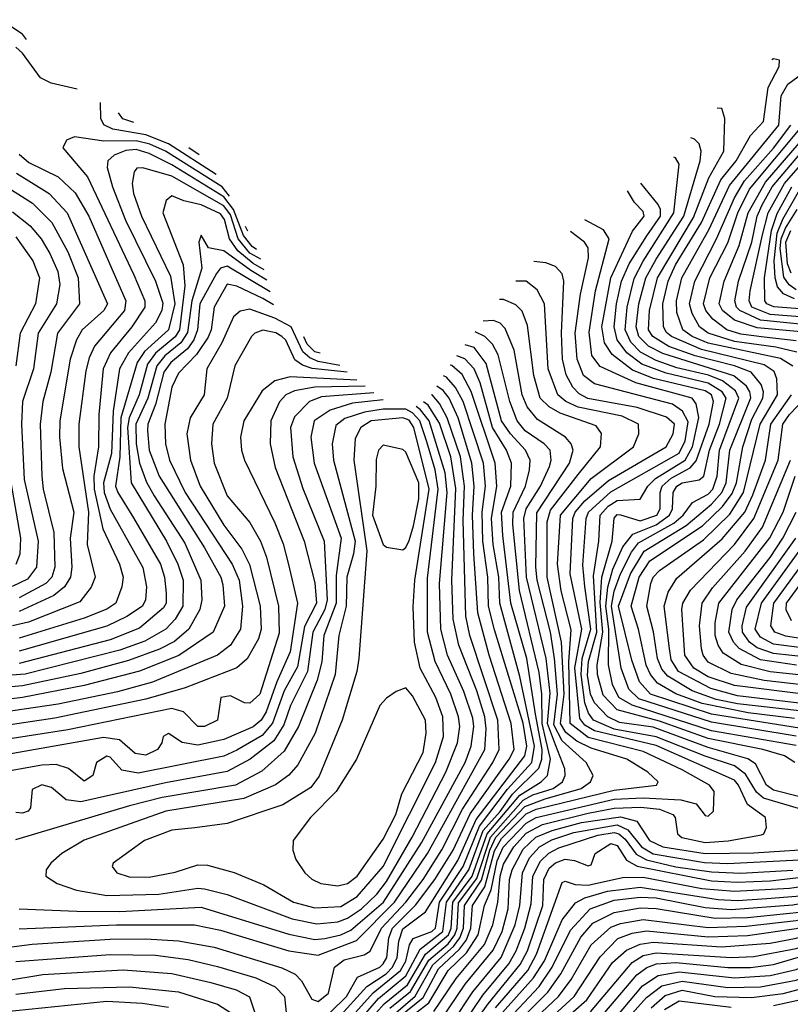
# Model space of a CAD drawing. Extents: x 501367 to 657802, y 482273 to 547541.
# Tile 565 of 656: x 586387 to 588757, y 539591 to 542619. Entities that reach past the tile are written whole.
import ezdxf

# ---------------------------------------------------------------- set-up
doc = ezdxf.new("R2010")
doc.units = 0

msp = doc.modelspace()

# ---------------------------------------------------------------- linework, layer by layer
at = {"layer": '0CON20XD'}
for points in [[(586407.7, 542557.8), (586395.5, 542575), (586329.2, 542619.2)], [(586563.5, 542405.5), (586484, 542424), (586450.4, 542440.4), (586395, 542516.7), (586375, 542534.8)], [(588785, 540493.9), (588595, 540515.1), (588528.8, 540528.8), (588455.4, 540555.4), (588380.1, 540600.1), (588361.6, 540621.6), (588348.2, 540655), (588336, 540736), (588315.9, 540815), (588327.7, 540885), (588335.7, 540905), (588354.8, 540925), (588490.1, 541019.9), (588571.4, 541098.6), (588613.1, 541165), (588664.5, 541375), (588717.3, 541465), (588715.7, 541515), (588707.3, 541537.3), (588677.1, 541557.2), (588484, 541605), (588391.5, 541645), (588376.7, 541656.7), (588367.2, 541675), (588365.5, 541745), (588381.2, 541815), (588403.9, 541865), (588484.3, 541995.7), (588543.6, 542126.4), (588590.1, 542185), (588635, 542263.1), (588675, 542305.7), (588689, 542411), (588723.3, 542475), (588724, 542495), (588705, 542498.4), (588700.5, 542496.2)], [(588765, 541553.1), (588727, 541577), (588505, 541624.8), (588454.9, 541644.9), (588426.3, 541665), (588408.4, 541718.4), (588406.9, 541755), (588423.3, 541825), (588470.5, 541909.5), (588506.9, 541973.1), (588570.5, 542109.5), (588721.5, 542295), (588729.3, 542385), (588749.3, 542420.7), (588796.1, 542455)], [(586991.3, 542142.6), (586845, 542237.8), (586775, 542264.7), (586715, 542275.8), (586672.9, 542282.9), (586645.8, 542295.8), (586636, 542315), (586635.7, 542364.4)], [(588770.4, 540470.4), (588627.6, 540487.6), (588486, 540516), (588405, 540545.6), (588348.6, 540578.6), (588327.4, 540605), (588314.2, 540634.2), (588290, 540745), (588267.8, 540815), (588292.4, 540905), (588325, 540954.6), (588487.3, 541062.7), (588548.5, 541121.5), (588578.3, 541161.6), (588591.7, 541195), (588610.8, 541305), (588639.3, 541390.7), (588672.8, 541455), (588674.5, 541475), (588667.5, 541497.5), (588636.7, 541535), (588585.8, 541555), (588464.9, 541585.1), (588384, 541614), (588333.9, 541645), (588320.9, 541665), (588324.2, 541725), (588348.5, 541825), (588459.4, 542010.6), (588507, 542133), (588552.3, 542215), (588555.3, 542315.3), (588546.4, 542346.4), (588532.4, 542347.1)], [(586738, 542302.7), (586704.2, 542314.2), (586690.9, 542332.8)], [(588776.9, 541596.9), (588712.3, 541612.3), (588585, 541629.7), (588504.4, 541655), (588478.2, 541675), (588455.1, 541715.1), (588447.2, 541745), (588463, 541815), (588530.4, 541945), (588585, 542071.6), (588616, 542124), (588705, 542223.8), (588758.3, 542295)], [(588775, 541631.7), (588677.2, 541642.8), (588605, 541651.7), (588561.7, 541665), (588518.4, 541698.4), (588496.8, 541725), (588489.7, 541745), (588510, 541825), (588565, 541933.4), (588595.6, 542025), (588631.6, 542098.4), (588787.2, 542285)], [(588789.6, 541659.6), (588655, 541671.2), (588585, 541695.1), (588548.7, 541725), (588537.9, 541745), (588553.2, 541815), (588600, 541925), (588627.3, 542025), (588680.6, 542119.4), (588842.8, 542307.2)], [(588865, 541698.9), (588695, 541712.9), (588639.1, 541735), (588630.3, 541755), (588633.6, 541785), (588672, 541958), (588689, 542025), (588739.6, 542115), (588900.3, 542299.7)], [(587032.5, 542076.5), (587009.7, 542105), (586835.7, 542215), (586786.7, 542236.7), (586745, 542247), (586646.1, 542246.1), (586555, 542259.4), (586531.3, 542248.7), (586520, 542225), (586595.8, 542135.8), (586737.9, 541835), (586771.6, 541755), (586772.2, 541735), (586732, 541675), (586666.6, 541595), (586643.8, 541545), (586630.7, 541405), (586629.1, 541305), (586615.1, 541215), (586615.8, 541175), (586642.9, 541052.9), (586693.4, 540945), (586705.2, 540905), (586700.8, 540875), (586682.2, 540825), (586655, 540806), (586585, 540779), (586385, 540717.5)], [(588785, 540439.9), (588515, 540483.5), (588326.8, 540545), (588292.9, 540582.9), (588269.3, 540649.3), (588228.7, 540815), (588265.4, 540915), (588307.4, 540985), (588436.8, 541063.2), (588515, 541129.2), (588547, 541165), (588560.2, 541195), (588571.5, 541295), (588635.7, 541455.7), (588633.1, 541475), (588622.5, 541492.4), (588583.5, 541523.5), (588365, 541592.1), (588320.8, 541615), (588291.5, 541645), (588282.9, 541675), (588291.1, 541745), (588313.2, 541825), (588345, 541883.1), (588430, 542015), (588479.6, 542185), (588482.5, 542215), (588477, 542237), (588462.2, 542252.2), (588451.3, 542255.4)], [(588838, 541678), (588665.2, 541695.2), (588601.7, 541725), (588591.5, 541735), (588586.4, 541755), (588598.1, 541815), (588638.3, 541935), (588654.8, 542015), (588670.4, 542049.6), (588701.2, 542105), (588831.3, 542258.7)], [(587115.3, 541912.2), (587101.4, 541921.4), (587075.4, 541955.4), (587044.1, 542035), (587015, 542074), (586855, 542173.1), (586785, 542208.1), (586745, 542219.9), (586713.5, 542216.5), (586677.1, 542202.9), (586657.6, 542185), (586656.4, 542165), (586671.8, 542105), (586712.2, 542002.2), (586805, 541814.7), (586827.3, 541747.3), (586824.2, 541725), (586805, 541687.2), (586721.4, 541595), (586693.5, 541545), (586674.3, 541415.7), (586669.6, 541285), (586644.8, 541195), (586647, 541165), (586665, 541113.3), (586766.1, 540933.9), (586776.5, 540875), (586773.7, 540835), (586764.2, 540815.8), (586716.4, 540783.6), (586655, 540754.4), (586385, 540677.5)], [(586938.8, 542203.3), (586907.1, 542225.5)], [(586385, 542205.3), (586415, 542179.7), (586505, 542136.2), (586557, 542087), (586599.4, 542015), (586713.7, 541755), (586709.4, 541725), (586617.4, 541615), (586600.5, 541579.5), (586590.7, 541539.3), (586569, 541375), (586568.7, 541305), (586598.6, 541105), (586594.8, 541005), (586618.8, 540905), (586606.2, 540873.8), (586571.7, 540828.3), (586413.5, 540766.5), (586365, 540754.9)], [(588775, 540415.6), (588515, 540458.7), (588290.9, 540530.9), (588260, 540560), (588236.7, 540625), (588206.7, 540815), (588215, 540861.3), (588235, 540914.9), (588268.7, 540981.3), (588290.1, 541009.9), (588399, 541071), (588428.1, 541095), (588456.2, 541133.8), (588505, 541159.9), (588519, 541175), (588531.7, 541215), (588539.7, 541295), (588598.5, 541455), (588588.2, 541478.2), (588548.5, 541508.5), (588506, 541526), (588408.4, 541548.4), (588345, 541570.7), (588296.8, 541596.8), (588267.1, 541627.1), (588249.7, 541665), (588254.9, 541735), (588276.6, 541823.4), (588305, 541876.9), (588398.9, 542025), (588415.6, 542175), (588404, 542194), (588398.9, 542196.2)], [(587128.9, 541882.2), (587095, 541901), (587058.6, 541945), (587035, 542019.5), (587015, 542046.6), (586855, 542137.6), (586765.9, 542164.1), (586747.3, 542162.7), (586738.5, 542151.5), (586732.5, 542115), (586736.8, 542085), (586761.5, 542015), (586850.6, 541830.6), (586864.5, 541745), (586844.2, 541665), (586771.1, 541598.9), (586748.1, 541565), (586698.2, 541395), (586695.2, 541274.8), (586682, 541185), (586688.3, 541165), (586736.8, 541086.8), (586819.9, 540945), (586832.6, 540905), (586837.4, 540855), (586837, 540825), (586829.4, 540810.6), (586755, 540747.7), (586665, 540712.2), (586385, 540639.5)], [(586376.7, 542146.7), (586477.8, 542085), (586532.5, 542025), (586656.9, 541745), (586646, 541725), (586578.5, 541665), (586561.3, 541635), (586542.6, 541575), (586510.3, 541385), (586509.1, 541335), (586518.7, 541238.7), (586553.2, 541105), (586541.7, 541025), (586547.3, 540935), (586543.4, 540905), (586524.6, 540875.4), (586492.1, 540847.9), (586385, 540799.1)], [(588770.3, 541760.3), (588735.8, 541775.8), (588717.8, 541797.8), (588710.1, 541825), (588707.9, 541877.9), (588717, 541963), (588734.1, 542005.9), (588814.6, 542145)], [(586327.7, 542117.7), (586426.1, 542055), (586485.9, 541995.9), (586534.6, 541905), (586566.3, 541825), (586571.2, 541745), (586503.3, 541655), (586482.6, 541535), (586458, 541445), (586449.4, 541375), (586455.1, 541215.1), (586459.4, 541175), (586491.9, 541041.9), (586495.4, 540935), (586485.5, 540905), (586466.8, 540885), (586385, 540841.1)], [(588775, 540386.9), (588515, 540432.4), (588271.1, 540511.1), (588230, 540535), (588209.8, 540575), (588198.1, 540635), (588198.9, 540745), (588189.9, 540815), (588196.2, 540873.8), (588211.1, 540928.9), (588242.4, 540997.6), (588272.7, 541037.3), (588345, 541066), (588385.5, 541095), (588394.5, 541115), (588396.5, 541165), (588407.6, 541185), (588425, 541194.3), (588476.5, 541203.5), (588491.6, 541215), (588508.7, 541295), (588539.1, 541375), (588559.9, 541455), (588547.3, 541475), (588505, 541501.5), (588375, 541531.6), (588300.2, 541560.2), (588254.3, 541594.3), (588224.5, 541635), (588215.4, 541675), (588222.6, 541745), (588238.2, 541815), (588261.2, 541868.8), (588315.9, 541954.1), (588357.6, 542015), (588358.2, 542035), (588351.2, 542051.2), (588296.9, 542116.6)], [(588854.6, 541724.6), (588706.2, 541736.2), (588685.2, 541745), (588679.1, 541755), (588678.2, 541825), (588699, 541971), (588716.8, 542023.2), (588762, 542105)], [(587138.3, 541850.1), (587105, 541869.8), (587058, 541908), (587031.7, 541945), (587017.2, 542005), (587005, 542022), (586945, 542050.3), (586892, 542062), (586855, 542077.9), (586837.1, 542062.9), (586827.5, 542025), (586890, 541865), (586895, 541800.6), (586877.9, 541665), (586865, 541643.6), (586805, 541593.5), (586780.2, 541559.8), (586754.6, 541465), (586723.1, 541395), (586718.3, 541365), (586729.6, 541195), (586838.6, 541015), (586873.5, 540945), (586889.3, 540895), (586889.1, 540815), (586864.9, 540775.1), (586836.7, 540745), (586771.8, 540708.2), (586695, 540680.6), (586403.4, 540606.6), (586305, 540599.2)], [(588770.6, 540335), (588739.6, 540355), (588672.7, 540375), (588505, 540408.4), (588355, 540462), (588225, 540496.4), (588181.4, 540541.4), (588163.8, 540605), (588163.4, 540635), (588180.9, 540735), (588172.8, 540827.2), (588177.3, 540905), (588209.3, 541015), (588215, 541086.2), (588225, 541097.5), (588235, 541096.8), (588295, 541078), (588346.2, 541095), (588356.4, 541115), (588356.4, 541165), (588362.6, 541185), (588390.6, 541209.4), (588449.5, 541240.5), (588467.7, 541262.3), (588507.1, 541375), (588520.6, 541445), (588514.9, 541465), (588495, 541477.6), (588336.1, 541516.1), (588271.3, 541541.3), (588209.2, 541589.2), (588185.4, 541625.4), (588177.5, 541675), (588204.7, 541825), (588271.6, 541968.4), (588307.5, 542015), (588305, 542029.2), (588277.4, 542057.4), (588256.2, 542092.4)], [(586365, 542028.5), (586419.2, 541985), (586453.2, 541945), (586479.9, 541899.9), (586504, 541845), (586510, 541805), (586500.3, 541745), (586443.8, 541655), (586429.3, 541545), (586395.8, 541445), (586392.4, 541375), (586400.3, 541205), (586444.1, 541015), (586438.3, 540935), (586411.1, 540898.9), (586364, 540876)], [(588775, 541788.8), (588753.7, 541803.7), (588737.7, 541827.7), (588725.8, 541915), (588729.2, 541945), (588742.1, 541977.9), (588778.4, 542035)], [(587088.6, 541968.3), (587081.1, 541982.7)], [(589000.5, 540175), (588705, 540249.8), (588684.3, 540265), (588650.3, 540330.3), (588626.2, 540346.2), (588505, 540381.1), (588335, 540442.9), (588232, 540458), (588195.7, 540475), (588155, 540518.6), (588142.3, 540545), (588133.6, 540603.6), (588136.1, 540645), (588162.2, 540735), (588151.6, 540908.4), (588168, 541015), (588172.8, 541095), (588196.8, 541123.2), (588225, 541140.8), (588295, 541144.7), (588319.2, 541185), (588342.4, 541207.6), (588434, 541265), (588455.9, 541305), (588476, 541396), (588467.8, 541437.8), (588454.8, 541455), (588282.3, 541502.3), (588172.6, 541552.6), (588146.5, 541586.5), (588138.3, 541658.3), (588157.5, 541785), (588200, 541945), (588182.8, 541972.8), (588125.3, 542003.7)], [(587147, 541818.2), (587098.2, 541848.2), (587015, 541908.4), (586967.3, 541917.3), (586945, 541956.7), (586937.5, 541935), (586947.5, 541855), (586916.2, 541755), (586902.8, 541657.2), (586882.3, 541625), (586833, 541585), (586808.7, 541555), (586781.4, 541455), (586744.1, 541375), (586745.1, 541314.9), (586755, 541255.4), (586776.9, 541196.9), (586800.2, 541155), (586895, 541009), (586943.9, 540895), (586947.5, 540835), (586940.6, 540805), (586906.9, 540745), (586862.8, 540707.2), (586816.9, 540683.1), (586721.9, 540648.1), (586575, 540608.7), (586395, 540570.2), (586295, 540561.1)], [(586375, 541951), (586427.1, 541877.1), (586447.5, 541825), (586435.8, 541745), (586388.6, 541655), (586374.9, 541555.1)], [(588844.6, 540175), (588675, 540224.9), (588653.2, 540243.2), (588619.2, 540299.2), (588585, 540324.3), (588495, 540353.6), (588345, 540413.9), (588215, 540436.7), (588152.2, 540465), (588136.5, 540486.5), (588125, 540518.3), (588113.5, 540605), (588116.5, 540655), (588143.2, 540745), (588125, 540876.2), (588118.6, 540941.4), (588129, 541085), (588135.9, 541105), (588205, 541166.9), (588415, 541286), (588434, 541324), (588442.8, 541382.8), (588425.5, 541415.5), (588395, 541436.6), (588155, 541498.9), (588121.1, 541525), (588101.2, 541575), (588095.9, 541655), (588111.6, 541775), (588136.3, 541886.3), (588135, 541917.1), (588123.9, 541935), (588080.6, 541967.5)], [(588759.5, 541839.5), (588748.6, 541868.6), (588743.8, 541935), (588758.7, 541971.3)], [(587156.8, 541782.4), (587025, 541861.6), (587005, 541855.4), (586991.8, 541838.2), (586941.2, 541745), (586933.5, 541665), (586922.2, 541635), (586902.7, 541607.3), (586851.7, 541565), (586830.5, 541535), (586804.5, 541435.5), (586780.5, 541375), (586779.5, 541355), (586785.4, 541295), (586815.6, 541215), (586954.9, 540995), (587005.8, 540905), (587011.4, 540881.4), (587016.7, 540815), (586982.4, 540735), (586876.7, 540663.3), (586755, 540615.8), (586585, 540571.1), (586395, 540534.3), (586295, 540522.1)], [(587660.9, 539569.1), (587729.2, 539670.8), (587816.4, 539775), (587842.4, 539835), (587857.8, 539905), (587864.3, 539985), (587875, 540022.1), (587906.5, 540075), (587945, 540117.5), (587995, 540143.5), (588135, 540179), (588215, 540194), (588297, 540197), (588355, 540190.6), (588396, 540175), (588402.7, 540165), (588410, 540115), (588423.6, 540103.6), (588495, 540088.8), (588566.2, 540093.8), (588668.1, 540111.9), (588676.2, 540115), (588684.2, 540135), (588681.1, 540165), (588625.7, 540205.7), (588598, 540265), (588585, 540280.1), (588345, 540386.9), (588155, 540431.7), (588125, 540449), (588109.7, 540469.7), (588094.3, 540625.7), (588115.9, 540745), (588079.8, 540915), (588088.2, 541085), (588095.3, 541105), (588125, 541139.9), (588197.7, 541202.3), (588374.8, 541305), (588396.9, 541345), (588401.2, 541375), (588376.6, 541396.6), (588286.4, 541426.4), (588134.4, 541454.4), (588108.2, 541468.2), (588088.4, 541488.5), (588067.3, 541527.3), (588056, 541575), (588053.3, 541655), (588060.9, 541815), (588055, 541837.1), (588035, 541859.7), (588005, 541871.6), (587968.4, 541875.8)], [(587167.7, 541742.3), (587135, 541761.3), (587055, 541799.7), (587025, 541806.1), (586985.4, 541735), (586975.4, 541665), (586966.9, 541643.1), (586930.4, 541589.6), (586875, 541531.8), (586855, 541489.2), (586832.8, 541375), (586835.4, 541315), (586847.5, 541265), (586895.9, 541165), (587040.5, 540945), (587062, 540895), (587072.4, 540815), (587065.6, 540744.4), (587035.2, 540695), (586995, 540664.8), (586795, 540582), (586687.6, 540552.4), (586505, 540513.6), (586295, 540482.8)], [(587565, 539534), (587644.9, 539595.1), (587704.9, 539695), (587761.1, 539748.9), (587797.3, 539805), (587816.1, 539895), (587836.6, 539943.4), (587855, 540032.3), (587874, 540074), (587945, 540147.8), (587975, 540165.1), (588215, 540221.5), (588305, 540225.7), (588420.1, 540220.1), (588467.5, 540207.5), (588495, 540171.8), (588505, 540169.4), (588520.6, 540185), (588522.5, 540245), (588508.1, 540265), (588425, 540312.5), (588305, 540368.7), (588135, 540411.9), (588080.5, 540455), (588076, 540644), (588082.8, 540742.8), (588052.6, 540862.6), (588041.1, 540945), (588050.3, 541095), (588145, 541208), (588275.3, 541305), (588291.1, 541345), (588290.5, 541375), (588239.9, 541399.9), (588105, 541427.7), (588066.8, 541445), (588041.6, 541465), (588012.5, 541545), (588001, 541745), (587978.3, 541788.3), (587945, 541814.8), (587912.5, 541815.5)], [(587557.9, 539555), (587628.1, 539611.9), (587675, 539699.9), (587739.9, 539760.1), (587760.8, 539789.2), (587774.6, 539825), (587779.4, 539895), (587817.6, 539952.4), (587847.5, 540062.5), (587869.1, 540100.9), (587945, 540177.2), (587975, 540191.6), (588215, 540249.8), (588345.5, 540264.5), (588350.6, 540275), (588318.5, 540305), (588254.7, 540345), (588145, 540378.4), (588100.6, 540400.6), (588066.5, 540426.5), (588050.6, 540455), (588061.8, 540545), (588053.6, 540705), (588008.8, 540905), (588008.8, 541075), (588019.2, 541110.8), (588105, 541220.5), (588173.7, 541305), (588176.9, 541346.9), (588159.7, 541369.7), (588048.8, 541408.8), (588015, 541428.9), (587988, 541455), (587968.5, 541525), (587948.8, 541678.8), (587932.6, 541722.6), (587912.6, 541742.6), (587875, 541758.4), (587862.9, 541758.2)], [(587371.9, 541555.3), (587305, 541568.4), (587279.5, 541579.5), (587258, 541598), (587221.5, 541675), (587171.3, 541701.3), (587095, 541729.3), (587065, 541723.2), (587044.2, 541705.8), (587009, 541625), (586962.7, 541545), (586954, 541465), (586910.9, 541395), (586901.3, 541345), (586912.5, 541265), (586942.3, 541185), (587014.9, 541064.9), (587070.4, 540990.4), (587093.9, 540943.9), (587126.8, 540815), (587129.2, 540745), (587121.8, 540715), (587086.7, 540653.3), (587054.6, 540625.4), (586895.8, 540564.2), (586775, 540529.7), (586495, 540471), (586295, 540441.6)], [(587521.1, 539545), (587603.7, 539616.3), (587657.7, 539712.3), (587721.2, 539768.8), (587740.2, 539795), (587752.3, 539825), (587754.9, 539895), (587807.3, 539972.7), (587833.2, 540065), (587851.4, 540105), (587940.9, 540199.1), (588003.2, 540223.2), (588113.9, 540255), (588142.5, 540275), (588150.7, 540295), (588128.9, 540335), (588055, 540400.8), (588030, 540450), (588041, 540545), (588032.1, 540655), (588019.3, 540735), (587978.4, 540895), (587974.3, 540935), (587977.3, 541102.7), (588078.2, 541255), (588089.7, 541295), (588083.5, 541315), (588065.8, 541335), (587979.6, 541389.6), (587948.1, 541428.1), (587932.8, 541465), (587907.3, 541602.7), (587879.8, 541669.8), (587865, 541686), (587843.7, 541693.7), (587812.9, 541692.4)], [(587394.6, 541534.9), (587286.7, 541546.7), (587256.6, 541556.6), (587233.1, 541573.1), (587205, 541633.2), (587193.3, 541645), (587175, 541655.8), (587135, 541664), (587110, 541655), (587100.3, 541645), (587048.7, 541555), (587025.2, 541455), (586981, 541375), (586976.7, 541315), (586985.2, 541255), (587024.8, 541155), (587095, 541072.7), (587128, 541015), (587146.3, 540966.3), (587183.1, 540815), (587185, 540731.9), (587125.2, 540545), (587095, 540516.7), (587078.6, 540518.6), (587035, 540539.3), (587005.7, 540535), (586995.5, 540465), (586955, 540444.9), (586934.9, 540444.9), (586890.6, 540490.6), (586855, 540501), (586535, 540434.7), (586283.8, 540396.2)], [(587311.3, 541593.2), (587295, 541597.8), (587271.2, 541621.2), (587260.7, 541643.4)], [(587525, 539579), (587589.4, 539630.6), (587645, 539726.5), (587705, 539777.3), (587725, 539805), (587732.3, 539825), (587737, 539903), (587792.5, 539977.5), (587834.8, 540105.2), (587935, 540218.7), (587965, 540235.1), (588027.6, 540255), (588056.7, 540275), (588064.8, 540295), (588063.4, 540315), (588035, 540388.8), (588010, 540455), (588018.3, 540548.3), (588005.9, 540655), (587946.1, 540905), (587937.2, 541085), (587944.3, 541115), (587988.6, 541185), (588016.3, 541245), (588021.7, 541265), (588018.1, 541295), (588000.4, 541315), (587941.3, 541355), (587917.3, 541385), (587894, 541445), (587858.8, 541588.8), (587841.6, 541621.6), (587817.5, 541645), (587787.4, 541658.9)], [(587457.1, 539535), (587507.5, 539592.6), (587579.2, 539650.8), (587635.1, 539744.9), (587705.4, 539805), (587714.1, 539825), (587718.8, 539905), (587778.5, 539985), (587824.5, 540115.5), (587925, 540234.4), (587990.9, 540275), (588009.8, 540295), (588019.8, 540345), (588005.4, 540405.4), (587993.4, 540455), (587992.7, 540545), (587985, 540611.8), (587923.8, 540863.8), (587903.3, 541066.7), (587904.4, 541105), (587942.6, 541185), (587955.4, 541235), (587956.6, 541265), (587942.3, 541295), (587896.4, 541345), (587869.3, 541385), (587821.5, 541561.5), (587785, 541611.4), (587757.2, 541619.2)], [(587427.1, 539535), (587490.9, 539609.1), (587575, 539678.2), (587619, 539761), (587688.8, 539815), (587699.5, 539905), (587768.7, 540005), (587812.6, 540125), (587865, 540184), (587902.4, 540237.6), (587983.2, 540316.8), (587992.9, 540345), (587993.5, 540375), (587973.5, 540483.5), (587946.5, 540655), (587897.8, 540825), (587872.4, 541032.4), (587869.2, 541105), (587897.6, 541185), (587899.6, 541255), (587884, 541295), (587841.4, 541365), (587802.7, 541502.7), (587785, 541545.2), (587756.4, 541576.4), (587731.4, 541585.3)], [(587400.9, 539545), (587474, 539626), (587558.6, 539695), (587575, 539723.4), (587585.9, 539774.1), (587596.7, 539793.3), (587655, 539814.8), (587665.4, 539824.6), (587677.7, 539905), (587751.4, 540015), (587801.3, 540138.7), (587887.7, 540252.3), (587961.8, 540335), (587970.7, 540385), (587925, 540599.2), (587863.7, 540825), (587861, 540905), (587843.5, 541005), (587837.8, 541085), (587854.5, 541185), (587849.7, 541255), (587775.5, 541475.5), (587747.7, 541527.7), (587715.7, 541555.7), (587711, 541557.1)], [(587363.1, 539545), (587454.7, 539645.3), (587513.8, 539685), (587533.1, 539705), (587548, 539735), (587552.7, 539785), (587565, 539822.6), (587634.8, 539875.2), (587735, 540033.5), (587790.6, 540159.4), (587940.8, 540355), (587947.1, 540385), (587935, 540455.9), (587847.1, 540742.9), (587828.8, 540815), (587826.3, 540905), (587811.6, 541015), (587809, 541105), (587819.3, 541185), (587813.1, 541255), (587750.4, 541445), (587727.6, 541487.6), (587699.9, 541519.9), (587690.3, 541523.8)], [(587424.3, 541510.4), (587219.1, 541520.9), (587171.7, 541508.3), (587132.6, 541477.4), (587075.9, 541385), (587066.5, 541335), (587069.3, 541295), (587078.7, 541265), (587172, 541072), (587197.3, 541007.3), (587213.3, 540943.4), (587241.5, 540825), (587218.9, 540675), (587177.5, 540582.5), (587145, 540490.2), (587129.9, 540465), (587105, 540444), (587015, 540405.7), (586935, 540388.3), (586886.3, 540396.3), (586845, 540424.3), (586828, 540415), (586824.5, 540395), (586810.4, 540375), (586775, 540357.3), (586742.3, 540362.3), (586694.2, 540404.2), (586645, 540411.1), (586295, 540350.5)], [(586023.4, 539723.4), (586425, 539775.6), (586665, 539791.1), (586775, 539792.1), (586875.8, 539785.8), (586985, 539767.1), (587193.5, 539703.5), (587234, 539684), (587253.5, 539663.5), (587285, 539606.8), (587305, 539600), (587337, 539625), (587355.6, 539705), (587385, 539727.7), (587446.6, 539743.4), (587465, 539754.2), (587500.2, 539825), (587574.4, 539905), (587627.4, 539975), (587685, 540066.1), (587748.4, 540191.6), (587842.3, 540335), (587861.5, 540375), (587857.7, 540465), (587771.7, 540725), (587759.2, 540785), (587751.2, 541078.8), (587754.9, 541185), (587742.4, 541275), (587701.8, 541395), (587678.5, 541438.5), (587655.1, 541465.1), (587654, 541465.5)], [(587449.4, 541491.6), (587295, 541488.7), (587232, 541478), (587205, 541465.2), (587186.3, 541443.7), (587159.5, 541385), (587157.3, 541315), (587172.3, 541242.3), (587261.8, 541015), (587295, 540886.9), (587299.7, 540825), (587262.8, 540752.8), (587241, 540629), (587200.8, 540555), (587164.7, 540455.3), (587132.4, 540417.6), (587055, 540372.4), (587015, 540354.4), (586751.5, 540301.5), (586700.9, 540310.9), (586665, 540350.6), (586655, 540354.1), (586623.3, 540335), (586611.9, 540295), (586585, 540277.3), (586536.5, 540316.5), (586498.6, 540328.6), (586455, 540326.2), (586305, 540299.4)], [(587475.8, 541471.8), (587315, 541459.6), (587278.1, 541445), (587232, 541398), (587220.3, 541365), (587227, 541275), (587257.7, 541177.7), (587323.2, 541015), (587332.4, 540835), (587325.7, 540805), (587288.2, 540735), (587271.7, 540615), (587219.5, 540509.5), (587199.5, 540450.5), (587168.4, 540401.6), (587095.3, 540344.7), (587025, 540307.2), (586835, 540272.6), (586575, 540213.3), (586529.9, 540219.9), (586485, 540257.6), (586455, 540266.4), (586425, 540252), (586420, 540195), (586412.5, 540185), (586395, 540178.7), (586375, 540181.3)], [(587295, 539519.8), (587391.8, 539615), (587425.9, 539674.1), (587494.8, 539705), (587505.1, 539714.9), (587515.7, 539735), (587522.5, 539795), (587533.9, 539825), (587604.5, 539895.5), (587664.1, 539975), (587719.7, 540065), (587772.9, 540177.1), (587892.7, 540345), (587907.7, 540375), (587898.4, 540455), (587830.5, 540665), (587795.8, 540795), (587783.7, 540976.3), (587779.1, 541095), (587784.8, 541185), (587777.8, 541255), (587735.8, 541395), (587707.8, 541455), (587689.1, 541479.1), (587670.3, 541491.8)], [(588845, 540509.8), (588595, 540539.2), (588512.6, 540562.6), (588413.4, 540615), (588390.8, 540650.8), (588385.1, 540685), (588368.7, 540815), (588381.6, 540858.4), (588408.1, 540901.9), (588547.8, 541022.2), (588616.9, 541105), (588642.3, 541157.7), (588680.8, 541265), (588697.4, 541375), (588760.8, 541465)], [(587505.2, 541449.8), (587410.3, 541439.7), (587341.7, 541418.3), (587293.1, 541385), (587282.3, 541335), (587292.7, 541255), (587376, 541025), (587359.8, 540910.2), (587360.4, 540825), (587322.7, 540725), (587315.7, 540644.3), (587301.7, 540588.3), (587244.9, 540445.1), (587200.4, 540369.6), (587131.8, 540308.2), (587050.4, 540265), (586825, 540226.8), (586725, 540201.4), (586373.7, 540096.3)], [(586385, 539823.4), (586685, 539835.7), (586925, 539835.1), (587005, 539818.6), (587215, 539754.9), (587305, 539741.7), (587422.8, 539787.2), (587539.6, 539905), (587641.5, 540055), (587817.1, 540375), (587822, 540438), (587817.7, 540475), (587793.2, 540555), (587737.1, 540695), (587720.6, 540775), (587715.9, 540895.9), (587727.9, 541177.8), (587713.3, 541275), (587678.1, 541378.1), (587643.5, 541433.5), (587628.7, 541444.3)], [(588806.2, 540543.8), (588585, 540571.2), (588505, 540598.4), (588460.3, 540625), (588432.4, 540665), (588423.8, 540805), (588426.3, 540825), (588450.2, 540865), (588585, 541004.8), (588645.1, 541084.9), (588719.7, 541265), (588734.5, 541375), (588754.6, 541405.4), (588803.7, 541456.3)], [(586385, 539884.2), (586562.9, 539877.1), (586695, 539876.8), (586945, 539889.4), (587215, 539806.7), (587295, 539789.8), (587325, 539793.8), (587375, 539804.5), (587405, 539819.1), (587505.6, 539905), (587622.4, 540087.6), (587756.7, 540335), (587776, 540385), (587783.9, 540445), (587781.1, 540471.1), (587753.3, 540553.3), (587702.7, 540665), (587682.1, 540745), (587677.7, 540885), (587701.4, 541165), (587695.6, 541225.6), (587645.9, 541385), (587619.8, 541419.8), (587606, 541429.9)], [(587301.1, 539838.9), (587365, 539844.9), (587395, 539856), (587438.3, 539885), (587485, 539930), (587515, 539968.9), (587593.7, 540105), (587697.6, 540305), (587733.6, 540395), (587740.3, 540445), (587736.7, 540475), (587712.6, 540545), (587664.6, 540645), (587640.8, 540735), (587641.2, 540901.2), (587674.4, 541175), (587664.8, 541235), (587638.9, 541321.1), (587617.9, 541385), (587595, 541410.4), (587575, 541421.3), (587505, 541421.4), (587447.5, 541412.5), (587387, 541393), (587358.9, 541371.1), (587348.2, 541315), (587352, 541265), (587418.2, 541015), (587413.7, 540976.3), (587393.3, 540905), (587391.5, 540815), (587368.9, 540725), (587357.5, 540605), (587296.1, 540425), (587242.8, 540327.2), (587214.6, 540295.4), (587173.6, 540266.4), (587076.1, 540223.9), (586836.5, 540185), (586585, 540095.9), (586516.5, 540055), (586483.1, 540025), (586468.6, 540005), (586466.9, 539985), (586502.1, 539962.1), (586561.8, 539941.8), (586655, 539925.5), (586815, 539929.9), (586935, 539947.8), (586955, 539946.1), (587025, 539928.3), (587225, 539853.9), (587301.1, 539838.9)], [(587295, 539887.7), (587375, 539892), (587425, 539922.1), (587505, 540014.5), (587666.3, 540335), (587690.5, 540415), (587688.7, 540475), (587666.5, 540535), (587618.8, 540625), (587600.8, 540705), (587596.8, 540813.2), (587601.9, 540895), (587646.2, 541175), (587598.7, 541365), (587585, 541387.9), (587565, 541394.8), (587468, 541385), (587436.1, 541365), (587419.1, 541330.9), (587414.2, 541265), (587454.5, 540985.5), (587429.8, 540655), (587423.6, 540615), (587378.8, 540465), (587307.9, 540292.1), (587282, 540258), (587196, 540204), (587025, 540147.1), (586926, 540134), (586855, 540126.9), (586770.4, 540095), (586674.2, 540025), (586670.8, 540015), (586686, 539995), (586723.2, 539983.2), (586785, 539981.7), (586865, 539997.2), (586935, 540020.3), (586965, 540018.6), (587046.8, 539996.8), (587138.2, 539958.2), (587228.9, 539905), (587295, 539887.7)], [(587565, 540989.1), (587575, 540996.2), (587585, 541017.5), (587597.9, 541062.1), (587614.1, 541145.9), (587614.8, 541194.8), (587575, 541289.3), (587565, 541297.3), (587505, 541310.9), (587490.9, 541295), (587483.7, 541266.3), (587482.6, 541185), (587471.7, 541095), (587505, 541005.5), (587515, 540996.5), (587565, 540989.1)], [(588829.6, 540569.6), (588676.5, 540586.5), (588575, 540608), (588505, 540643), (588488.9, 540665), (588484.4, 540684.4), (588477.7, 540755), (588485.7, 540825), (588518.1, 540871.9), (588618.8, 540985), (588671.1, 541058.9), (588757.8, 541265)], [(586358.1, 541201.9), (586389.1, 541025), (586386.9, 540975), (586375, 540943.1)], [(588842.3, 540597.7), (588695, 540613.6), (588606.2, 540636.2), (588550.6, 540670.6), (588535.1, 540695), (588526.2, 540725), (588525.9, 540764.1), (588537.3, 540825), (588694.1, 541025.9), (588734.9, 541105), (588772.3, 541215)], [(588775.8, 540634.2), (588665, 540650.5), (588599.9, 540685), (588582.1, 540705), (588568.2, 540735), (588578.2, 540805), (588592.4, 540835), (588695, 540965.4), (588734.5, 541025), (588774.9, 541105)], [(588875, 540651.8), (588705, 540669.6), (588655, 540687), (588631.2, 540705), (588610.3, 540735), (588608.9, 540755), (588622.4, 540812.4), (588774.5, 541025)], [(588935, 540669.3), (588705, 540698.9), (588665, 540720.1), (588648.6, 540745), (588668.2, 540825), (588814.2, 541025.8)], [(588965, 540687.3), (588743.4, 540723.4), (588709.5, 540735), (588697, 540755), (588706.8, 540825), (588846.4, 541015)], [(588760.6, 540770.6), (588744.2, 540804.2), (588745.5, 540825), (588884.9, 541015.1)], [(587365, 539955.2), (587395, 539962.9), (587425, 539985.2), (587505, 540098.7), (587543.7, 540175), (587561.8, 540238.2), (587628, 540365), (587637.1, 540425), (587635.2, 540465), (587595, 540539.3), (587575, 540564.6), (587545, 540553.5), (587515, 540532.5), (587495, 540509.5), (587422.6, 540345), (587359.8, 540245), (587281.3, 540165), (587227.5, 540095), (587226.8, 540065), (587236.3, 540036.3), (587263.9, 539995), (587285, 539975.3), (587312.7, 539962.7), (587365, 539955.2)], [(587684.4, 539545), (587757.4, 539652.6), (587842.9, 539757.1), (587870.9, 539815), (587889.2, 539885), (587893.9, 539975), (587901.8, 540005), (587935, 540068.3), (587974.6, 540105), (588024.6, 540125.4), (588115, 540149.8), (588235, 540168), (588284.6, 540154.6), (588323.8, 540095), (588365.3, 540075), (588495, 540054.4), (588645, 540057.3), (588865, 540071.3)], [(587718.5, 539535), (587780.8, 539629.2), (587867.3, 539735), (587910.4, 539835), (587925.1, 539895), (587933, 539995), (587955, 540041.2), (587986.2, 540075), (588023.2, 540096.8), (588090.8, 540119.2), (588225, 540142.6), (588257.9, 540127.9), (588299.3, 540075), (588335, 540053.5), (588493.1, 540026.9), (588563.9, 540023.9), (588865, 540039.7)], [(587748.2, 539525), (587811.3, 539618.7), (587891.3, 539715), (587913.8, 539755), (587940.8, 539825), (587960.5, 539899.5), (587965.3, 539985), (587989, 540031), (588014.7, 540055.3), (588045, 540072.1), (588165, 540111.2), (588215, 540119.2), (588230, 540115), (588249.1, 540099.1), (588283.1, 540053.1), (588315, 540034.9), (588405, 540013.9), (588515, 539997.9), (588605, 539994.6), (588765, 540003.8)], [(587765, 539505.3), (587827.3, 539592.7), (587926.6, 539713.4), (587948.5, 539755), (587995.8, 539895), (587999, 539975), (588015, 540009.4), (588035, 540025.8), (588065, 540037.2), (588093.3, 540033.3), (588135, 540017.1), (588145, 540020), (588156.7, 540055), (588205.1, 540085.1), (588225, 540079.2), (588253.8, 540033.8), (588285.6, 540015.6), (588515, 539970.7), (588595, 539966.3), (588695, 539970.7), (588975, 540003.9)], [(587850.2, 539579.8), (587949.4, 539695), (587976.9, 539745), (588055, 539965.4), (588065, 539969.2), (588095, 539959.9), (588135, 539957.4), (588240.8, 539980.8), (588305, 539981.7), (588485, 539946.7), (588585, 539938.6), (588755, 539948.4), (588945, 539976.3), (589052.7, 539982.7), (589235, 539978), (589435.5, 539955.5), (589495, 539937), (589575, 539900), (589606.8, 539876.8), (589635.5, 539845.5), (589657.3, 539805), (589666.8, 539705), (589692.3, 539622.3), (589729.2, 539545)], [(587862.3, 539555), (587967.5, 539672.5), (588000.8, 539725), (588055, 539850.6), (588096.9, 539903.1), (588125, 539918.6), (588195, 539938.8), (588295, 539951.7), (588535, 539913.4), (588595, 539910.5), (588685, 539916.1), (588775, 539923.7), (588945, 539954.3), (589055, 539958.2), (589412.4, 539932.4), (589509.4, 539899.4), (589574.1, 539864.1), (589613.7, 539823.7), (589625.8, 539785), (589633.1, 539705), (589660.2, 539625), (589694.8, 539544.8)], [(587875, 539528.9), (587984.2, 539645.8), (588024.7, 539705), (588081, 539819), (588141.7, 539885), (588215, 539911.1), (588295, 539920.9), (588345, 539918), (588495, 539888.8), (588575, 539883), (588765, 539896.5), (588840.9, 539910.9), (588947.2, 539932.8), (589063.9, 539933.9), (589415, 539904.5), (589496, 539876), (589553.2, 539843.2), (589582.5, 539812.5), (589615, 539667), (589661.7, 539545)], [(587925, 539542.2), (588011.5, 539628.5), (588051.3, 539685), (588112.9, 539797.1), (588149.9, 539840.1), (588215, 539873.7), (588295, 539887.9), (588345, 539886), (588526.2, 539856.2), (588625, 539858), (588785, 539874.8), (588935, 539908.8), (588995, 539913.6), (589405, 539880.2), (589483.6, 539853.6), (589532, 539825), (589555.9, 539795), (589602.7, 539615), (589633.8, 539535)], [(587941.8, 539518.2), (588044.6, 539615), (588083.1, 539666.9), (588145, 539773.7), (588205, 539827.9), (588235, 539839.9), (588305, 539852.2), (588505, 539827.6), (588620.9, 539830.9), (588775, 539848.7), (588935, 539886.1), (588985, 539891.5), (589405, 539855.2), (589471.6, 539831.6), (589511.1, 539805), (589537.6, 539767.6), (589578.3, 539598.3), (589614.2, 539505.8)], [(587965, 539498.5), (588092, 539615), (588172.7, 539737.3), (588227.1, 539792.9), (588270.6, 539809.4), (588315, 539816.5), (588505, 539798), (588625, 539802.1), (588775, 539823.9), (588945, 539864.9), (589032.9, 539867.1), (589405, 539829.9), (589446.6, 539815), (589486.9, 539786.9), (589507.2, 539765), (589523.3, 539735), (589546, 539605), (589576.5, 539516.5)], [(588005, 539494.3), (588131.4, 539605), (588210.7, 539719.3), (588253, 539757), (588295, 539776.1), (588335, 539782.5), (588545, 539767.7), (588695, 539778.9), (588775, 539794.8), (588935, 539840.3), (588985, 539846.3), (589343.3, 539813.3), (589425, 539794.9), (589471, 539761), (589496.9, 539726.9), (589505.9, 539695), (589515.1, 539604.9), (589550.9, 539495)], [(588142.1, 539567.9), (588270.3, 539719.7), (588305, 539740.8), (588345, 539749.6), (588575, 539734.6), (588645, 539738.3), (588775, 539762.8), (588857.2, 539792.8), (588955, 539820.4), (589045, 539821.2), (589335, 539789.5), (589416.9, 539766.9), (589445.7, 539745), (589469.5, 539705), (589477.5, 539615), (589524.4, 539475)], [(588168.8, 539545), (588285, 539681.5), (588315.4, 539704.6), (588345.1, 539714.9), (588405, 539719.1), (588565, 539704.3), (588635, 539704.6), (588705, 539713.1), (588807.4, 539742.6), (588935, 539790.1), (588995, 539798.3), (589305, 539769.8), (589355, 539760), (589401.3, 539741.3), (589418.1, 539728.1), (589432.6, 539705), (589441.4, 539615), (589522.2, 539405)], [(588205, 539532.4), (588302.7, 539647.3), (588350.6, 539679.4), (588415, 539690.8), (588585, 539672.5), (588695, 539679.7), (588775, 539697.7), (588929.6, 539760.3), (588985, 539771.5), (589065, 539770.3), (589315.8, 539744.2), (589366.6, 539726.6), (589397.5, 539697.5), (589425, 539561.6)], [(586375, 539722.9), (586665, 539744.6), (586805, 539741.9), (586905, 539728.4), (586995, 539707.4), (587112.7, 539672.7), (587172.2, 539645), (587201.1, 539615), (587207.6, 539555)], [(588217.3, 539502.7), (588315, 539611.7), (588362.3, 539647.7), (588425, 539662.5), (588565, 539642.8), (588665, 539644.8), (588775, 539665.6), (588925, 539729.5), (588975, 539742.8), (589055, 539745.1), (589202.8, 539732.8), (589326.2, 539716.2), (589353.2, 539703.2), (589372.2, 539682.2), (589391.1, 539625), (589397.1, 539535)], [(588329.5, 539580.5), (588372.5, 539617.5), (588425, 539634.6), (588525.4, 539615.3), (588638.1, 539611.9), (588735, 539624), (588785, 539637), (588935, 539703.5), (588985, 539715.8), (589061.8, 539718.2), (589189.1, 539709.1), (589295, 539697.6), (589335, 539684.8), (589355.4, 539665), (589371.2, 539625), (589369.2, 539590.8)], [(586215, 539643), (586457.8, 539682.2), (586705, 539697.1), (586855, 539685.6), (586975, 539658.1), (587052.9, 539635), (587093.8, 539613.8), (587125, 539519.1)], [(588705, 539587.4), (588785, 539605.1), (588952, 539678), (589015, 539689.2), (589175, 539684.8), (589295, 539671), (589333.7, 539653.7), (589350.8, 539625), (589345, 539591.2), (589319.5, 539545)], [(586375, 539621.6), (586525, 539640), (586724.6, 539644.6), (586875, 539629.5), (586995, 539591), (587041.6, 539561.6)], [(586335, 539567.4), (586655, 539600.6), (586764.9, 539594.9), (586845, 539581.7)], [(588370, 539575), (588415, 539601.1), (588575, 539582.1)]]:
    msp.add_lwpolyline(points, dxfattribs=at)

doc.saveas('drawing.dxf')
